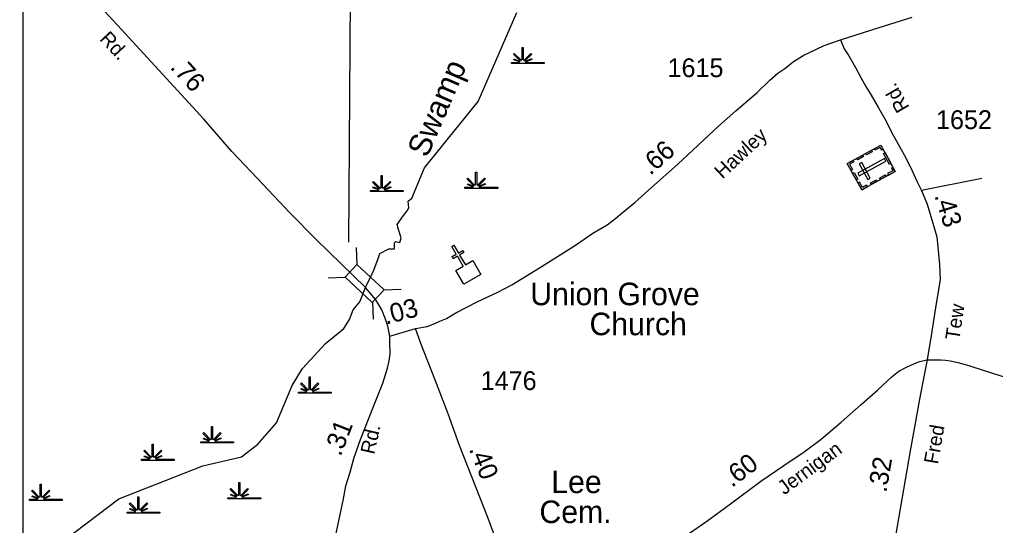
# Model space of a CAD drawing. Extents: x 2093524 to 2270757, y 289120 to 570408.
# Drawn here: x 2122806 to 2129291, y 541732 to 545096 of the extents above; entities that cross this region are included whole.
import ezdxf

# ---------------------------------------------------------------- set-up
doc = ezdxf.new("R2010")
doc.units = 0
for name, color, linetype in [('Exist Cultural Cemetery CELL', 7, 'Continuous'), ('Exist Cultural Church CELL', 7, 'Continuous'), ('Exist Cultural Church Label', 7, 'Continuous'), ('Exist Hydrographic Creek Single Shore', 7, 'Continuous'), ('Exist Hydrographic Creek Single Shore Label', 7, 'Continuous'), ('Exist Hydrographic Swamp CELL', 7, 'Continuous'), ('Exist Road Non-System Type 51', 7, 'Continuous'), ('Exist Road Secondary Mileage Hundredths English Label', 7, 'Continuous'), ('Exist Road Secondary Structure Standard Bridge CELL', 7, 'Continuous'), ('Exist Road Secondary Structure Standard Bridge Number Label', 7, 'Continuous'), ('Exist Road Secondary Type 51 Attributed', 7, 'Continuous'), ('Exist Road Secondary Type 51 Label', 7, 'Continuous'), ('Exist Road Secondary Type 51 Number Label', 7, 'Continuous'), ('Map Preparation Inset Cut Line', 7, 'Continuous')]:
    doc.layers.add(name, color=color, linetype=linetype)

msp = doc.modelspace()

# ---------------------------------------------------------------- linework, layer by layer
at = {"layer": 'Exist Cultural Cemetery CELL'}
for points in [[(2128402.1, 543964.2), (2128306.5, 544138.8), (2128529.8, 544261.2), (2128625.4, 544086.6)], [(2128545.7, 544232.1), (2128535.6, 544226.6), (2128525.1, 544245.9), (2128489.6, 544226.5), (2128484.3, 544236.2), (2128529.8, 544261.2)], [(2128414, 544184.8), (2128376, 544164), (2128370.6, 544174), (2128408.6, 544194.8)], [(2128471.9, 544216.5), (2128433.9, 544195.7), (2128428.4, 544205.6), (2128466.4, 544226.5)], [(2128587.8, 544131.4), (2128547, 544205.9), (2128557, 544211.3), (2128597.8, 544136.9)], [(2128344.5, 544159.7), (2128349.9, 544149.8), (2128321.7, 544134.3), (2128341.2, 544098.7), (2128331.4, 544093.4), (2128306.5, 544138.9)], [(2128375.4, 544073.9), (2128384.4, 544057.5), (2128562.3, 544155), (2128553.3, 544171.3)], [(2128442.2, 544032.7), (2128458.6, 544041.7), (2128402, 544144.9), (2128385.6, 544136)], [(2128609.5, 544115.5), (2128599.4, 544110), (2128610, 544090.7), (2128574.6, 544071.3), (2128579.9, 544061.6), (2128625.4, 544086.5)], [(2128366.6, 544029.2), (2128341.7, 544074.6), (2128351.6, 544080.1), (2128376.5, 544034.7)], [(2128564.1, 544052.9), (2128526.1, 544032.1), (2128520.7, 544042.1), (2128558.6, 544062.9)], [(2128440.1, 543985), (2128434.7, 543995), (2128406.4, 543979.5), (2128386.9, 544015.1), (2128377.2, 544009.7), (2128402.1, 543964.2)], [(2128505.2, 544020.6), (2128467.2, 543999.8), (2128461.7, 544009.8), (2128499.7, 544030.6)]]:
    msp.add_lwpolyline(points, close=True, dxfattribs=at)
at = {"layer": 'Exist Cultural Church CELL'}
msp.add_lwpolyline([(2125705.4, 543427.3), (2125754.5, 543456.1), (2125716.1, 543521.9), (2125688.4, 543505.7), (2125680.4, 543519.5), (2125708, 543535.6), (2125677.6, 543587.5), (2125691.4, 543595.6), (2125721.8, 543543.7), (2125749.4, 543559.9), (2125757.5, 543546.1), (2125729.9, 543529.9), (2125768.3, 543464.2), (2125818.2, 543493.3), (2125871.9, 543401.4), (2125759.2, 543335.4)], close=True, dxfattribs=at)
at = {"layer": 'Exist Hydrographic Creek Single Shore'}
for points in [[(2125104.5, 543314.5), (2125159.8, 543429), (2125188.7, 543506.4), (2125199.5, 543540.7), (2125258.9, 543571.3), (2125298.5, 543571.3), (2125298.5, 543610.9), (2125307.5, 543619.9), (2125332.7, 543614.5), (2125341.7, 543645.1), (2125323.7, 543699.1), (2125314.7, 543733.3), (2125357.9, 543792.8), (2125381.3, 543825.2), (2125392.1, 543845), (2125388.5, 543888.2), (2125412, 543908), (2125497.7, 544109.8), (2125853.9, 544552.1), (2126109.8, 545143.9)], [(2122512.8, 540905.8), (2122811.7, 541122.9), (2123100.9, 541632.1), (2123465.9, 541910.1), (2124023.8, 542128.5), (2124281.8, 542188.9), (2124389.8, 542272.1), (2124513.9, 542413.9), (2124617.8, 542661.9), (2124686.2, 542775.3), (2124839.3, 542942.8), (2124961.7, 543041.8), (2124997.8, 543101.3), (2125023, 543166.1), (2125068, 543220.1), (2125104.5, 543314.5)]]:
    msp.add_lwpolyline(points, dxfattribs=at)
at = {"layer": 'Exist Hydrographic Swamp CELL'}
for points in [[(2126074.2, 544810.2), (2126126.8, 544810.3), (2126128.8, 544813.9), (2126090.5, 544828.7), (2126093.4, 544833.9), (2126131.2, 544818.2), (2126132.8, 544821), (2126088.3, 544865.6), (2126093.5, 544870.7), (2126138.7, 544825.2), (2126145.1, 544827.6), (2126145.1, 544910.7), (2126152.3, 544910.7), (2126152.3, 544827.6), (2126158.6, 544825.2), (2126204, 544870.7), (2126209.1, 544865.6), (2126164.7, 544821), (2126166.6, 544817.4), (2126207.5, 544836), (2126210, 544831), (2126169, 544813.2), (2126170.6, 544810.3), (2126291.7, 544810.2), (2126291.7, 544803.1), (2126074.2, 544803.1)], [(2125138, 543959.2), (2125190.7, 543959.2), (2125192.7, 543962.8), (2125154.4, 543977.7), (2125157.3, 543982.9), (2125195, 543967.1), (2125196.6, 543970), (2125152.2, 544014.6), (2125157.3, 544019.7), (2125202.6, 543974.2), (2125208.9, 543976.6), (2125208.9, 544059.7), (2125216.2, 544059.7), (2125216.2, 543976.6), (2125222.5, 543974.2), (2125267.8, 544019.7), (2125272.9, 544014.6), (2125228.5, 543970), (2125230.5, 543966.4), (2125271.4, 543985), (2125273.8, 543980), (2125232.9, 543962.2), (2125234.5, 543959.2), (2125355.5, 543959.2), (2125355.5, 543952.1), (2125138, 543952.1)], [(2125765.7, 543980.4), (2125818.3, 543980.5), (2125820.3, 543984.1), (2125782, 543999), (2125784.9, 544004.1), (2125822.7, 543988.4), (2125824.3, 543991.3), (2125779.8, 544035.8), (2125785, 544041), (2125830.3, 543995.5), (2125836.6, 543997.9), (2125836.6, 544080.9), (2125843.8, 544080.9), (2125843.8, 543997.9), (2125850.1, 543995.5), (2125895.5, 544041), (2125900.6, 544035.8), (2125856.2, 543991.3), (2125858.2, 543987.7), (2125899, 544006.3), (2125901.5, 544001.3), (2125860.5, 543983.4), (2125862.1, 543980.5), (2125983.2, 543980.4), (2125983.2, 543973.3), (2125765.7, 543973.3)], [(2124659.3, 542618.8), (2124711.9, 542618.9), (2124713.9, 542622.5), (2124675.7, 542637.3), (2124678.6, 542642.5), (2124716.3, 542626.8), (2124717.9, 542629.6), (2124673.5, 542674.2), (2124678.6, 542679.3), (2124723.9, 542633.8), (2124730.2, 542636.2), (2124730.2, 542719.3), (2124737.5, 542719.3), (2124737.5, 542636.2), (2124743.8, 542633.8), (2124789.1, 542679.3), (2124794.2, 542674.2), (2124749.8, 542629.6), (2124751.8, 542626), (2124792.7, 542644.6), (2124795.1, 542639.6), (2124754.2, 542621.8), (2124755.8, 542618.9), (2124876.8, 542618.8), (2124876.8, 542611.7), (2124659.3, 542611.7)], [(2124010.4, 542289), (2124063, 542289.1), (2124065, 542292.7), (2124026.8, 542307.5), (2124029.7, 542312.7), (2124067.4, 542297), (2124069, 542299.9), (2124024.6, 542344.4), (2124029.7, 542349.5), (2124075, 542304), (2124081.3, 542306.4), (2124081.3, 542389.5), (2124088.6, 542389.5), (2124088.5, 542306.4), (2124094.9, 542304), (2124140.2, 542349.5), (2124145.3, 542344.4), (2124100.9, 542299.9), (2124102.9, 542296.3), (2124143.8, 542314.9), (2124146.2, 542309.8), (2124105.3, 542292), (2124106.9, 542289.1), (2124227.9, 542289), (2124227.9, 542281.9), (2124010.4, 542281.9)], [(2123616.8, 542172), (2123669.4, 542172.1), (2123671.4, 542175.7), (2123633.2, 542190.5), (2123636.1, 542195.7), (2123673.8, 542180), (2123675.4, 542182.8), (2123631, 542227.4), (2123636.1, 542232.5), (2123681.4, 542187), (2123687.7, 542189.4), (2123687.7, 542272.5), (2123695, 542272.5), (2123694.9, 542189.4), (2123701.3, 542187), (2123746.6, 542232.5), (2123751.7, 542227.4), (2123707.3, 542182.8), (2123709.3, 542179.2), (2123750.2, 542197.8), (2123752.6, 542192.8), (2123711.7, 542175), (2123713.3, 542172.1), (2123834.3, 542172), (2123834.3, 542164.9), (2123616.8, 542164.9)], [(2122872.1, 541906), (2122924.8, 541906.1), (2122926.8, 541909.7), (2122888.5, 541924.6), (2122891.4, 541929.8), (2122929.2, 541914), (2122930.8, 541916.9), (2122886.3, 541961.4), (2122891.5, 541966.6), (2122936.7, 541921.1), (2122943.1, 541923.5), (2122943.1, 542006.5), (2122950.3, 542006.5), (2122950.3, 541923.5), (2122956.6, 541921.1), (2123001.9, 541966.6), (2123007.1, 541961.4), (2122962.6, 541916.9), (2122964.6, 541913.3), (2123005.5, 541931.9), (2123008, 541926.9), (2122967, 541909), (2122968.6, 541906.1), (2123089.7, 541906), (2123089.7, 541898.9), (2122872.1, 541898.9)], [(2124191.2, 541916.7), (2124243.9, 541916.8), (2124245.9, 541920.4), (2124207.6, 541935.2), (2124210.5, 541940.4), (2124248.3, 541924.7), (2124249.9, 541927.5), (2124205.4, 541972.1), (2124210.6, 541977.2), (2124255.8, 541931.7), (2124262.2, 541934.1), (2124262.2, 542017.2), (2124269.4, 542017.2), (2124269.4, 541934.1), (2124275.7, 541931.7), (2124321, 541977.2), (2124326.2, 541972.1), (2124281.7, 541927.5), (2124283.7, 541923.9), (2124324.6, 541942.5), (2124327.1, 541937.5), (2124286.1, 541919.7), (2124287.7, 541916.8), (2124408.8, 541916.7), (2124408.8, 541909.6), (2124191.2, 541909.6)], [(2123521.1, 541820.9), (2123573.7, 541821), (2123575.7, 541824.6), (2123537.4, 541839.5), (2123540.3, 541844.7), (2123578.1, 541828.9), (2123579.7, 541831.8), (2123535.2, 541876.3), (2123540.4, 541881.5), (2123585.6, 541836), (2123592, 541838.4), (2123592, 541921.4), (2123599.2, 541921.4), (2123599.2, 541838.4), (2123605.5, 541836), (2123650.8, 541881.5), (2123656, 541876.3), (2123611.5, 541831.8), (2123613.5, 541828.2), (2123654.4, 541846.8), (2123656.9, 541841.8), (2123615.9, 541823.9), (2123617.5, 541821), (2123738.6, 541820.9), (2123738.6, 541813.8), (2123521.1, 541813.8)]]:
    msp.add_lwpolyline(points, close=True, dxfattribs=at)
at = {"layer": 'Exist Road Non-System Type 51'}
msp.add_line((2129199.6, 544039.4), (2128800, 543959.5), dxfattribs=at)
at = {"layer": 'Exist Road Secondary Structure Standard Bridge CELL'}
for p, q in [((2125043.9, 543581.1), (2125047.9, 543468)), ((2124855.8, 543379.3), (2124968.9, 543383.3)), ((2125228.8, 543298.6), (2125341.9, 543302.5)), ((2125151.7, 543215.8), (2125155.6, 543102.7))]:
    msp.add_line(p, q, dxfattribs=at)
msp.add_lwpolyline([(2125047.9, 543468), (2125229.2, 543299), (2125150.2, 543214.3), (2124968.9, 543383.3)], close=True, dxfattribs=at)
at = {"layer": 'Exist Road Secondary Structure Standard Bridge Number Label'}
msp.add_line((2124995.1, 543615.4), (2125009.5, 546064.5), dxfattribs=at)
at = {"layer": 'Exist Road Secondary Type 51 Attributed'}
msp.add_line((2125265.8, 542991.3), (2125436.3, 543040.9), dxfattribs=at)
for points in [[(2125104.5, 543314.5), (2124944.2, 543472.3), (2124862.6, 543550.2), (2124776.9, 543634.3), (2124602.1, 543811), (2124386.2, 544040.2), (2124215.8, 544217.7), (2124030.2, 544433.4), (2123456.8, 545058.8), (2123104.5, 545439.9), (2122805.2, 545771.8), (2122637.2, 545967.2)], [(2128260.3, 544962.2), (2128517.9, 545043), (2128737.2, 545112.6)], [(2125436.3, 543040.9), (2125514.2, 543055.7), (2125564.6, 543074.7), (2125598.9, 543090), (2125643.3, 543109.1), (2125706, 543145.8), (2125847.4, 543219), (2125984.7, 543284.2), (2126077.7, 543332.3), (2126261.9, 543444.6), (2126501, 543595.8), (2126616.6, 543675.4), (2126709.7, 543731.6), (2126768.5, 543774.4), (2126811.3, 543811.5), (2126894.6, 543879.8), (2127004.6, 543979.6), (2127179.7, 544134.1), (2127450.8, 544386.6), (2127566.8, 544490.2), (2127707.3, 544611.4), (2127790.9, 544693.7), (2127845.8, 544738.6), (2127890.5, 544771.7), (2127949.4, 544816.5), (2128018.2, 544859.1), (2128101, 544899.4), (2128153.5, 544924.4), (2128260.3, 544962.2)], [(2128260.3, 544962.2), (2128285, 544901.7), (2128316.1, 544855.1), (2128360.5, 544776.2), (2128397.2, 544711.5), (2128430, 544650.8), (2128464.8, 544592.2), (2128513.1, 544509.2), (2128565.3, 544420.2), (2128599.9, 544347.5), (2128654, 544252.4), (2128696.4, 544177.5), (2128736.7, 544090.7), (2128771.2, 544016.1), (2128800, 543959.5), (2128836.2, 543868.8), (2128875.7, 543742), (2128901.8, 543651.5), (2128920.1, 543467.1), (2128924.1, 543365.1), (2128896.9, 543207.6), (2128866.9, 543008.3), (2128837.4, 542832.9)], [(2125265.8, 542991.3), (2125253.6, 543058.1), (2125238.2, 543104.4), (2125212.5, 543166.1), (2125173.9, 543232.2), (2125104.5, 543314.5)], [(2126264.6, 541044.7), (2126207.9, 541105), (2126178.2, 541154.6), (2126151.2, 541198.7), (2126121.5, 541256.3), (2126086.4, 541336.4), (2126018.8, 541510.2), (2125918, 541783.9), (2125728.9, 542263.9), (2125654.2, 542474.6), (2125565, 542704.2), (2125473.2, 542941.9), (2125436.3, 543040.9)], [(2124843.8, 541412.1), (2124905.9, 541658.8), (2124958.1, 541908.2), (2124975.3, 541995.5), (2125002.3, 542087.4), (2125027.5, 542176.5), (2125071.6, 542302.6), (2125158, 542523.2), (2125220.2, 542678.1), (2125251.7, 542777.1), (2125262.5, 542827.5), (2125267.9, 542872.5), (2125267.5, 542954.4), (2125265.8, 542991.3)], [(2126264.6, 541044.7), (2126524, 541183.4), (2126649.7, 541247.1), (2126748.9, 541309.1), (2126866.6, 541392.7), (2127094, 541562.1), (2127230, 541661.3), (2127374, 541760.4), (2127530.2, 541875.3), (2127731.3, 542027.2), (2127885.3, 542130.1), (2128019.2, 542221.4), (2128132.8, 542305.1), (2128265.1, 542418.4), (2128399.4, 542535.7), (2128509.4, 542633.5), (2128605.2, 542721.6), (2128649.9, 542758.7), (2128700.4, 542785.6), (2128748.9, 542806.7), (2128785.2, 542821.9), (2128837.4, 542832.9)], [(2128837.4, 542832.9), (2128792.9, 542607.8), (2128725.2, 542229.2), (2128540.6, 541161.5)], [(2128837.4, 542832.9), (2128879.4, 542834), (2128930.2, 542834.1), (2128958.7, 542831.1), (2128991.5, 542827.7), (2129041.7, 542816.5), (2129114.6, 542795.3), (2129223.3, 542759.9), (2129355.9, 542717.5)]]:
    msp.add_lwpolyline(points, dxfattribs=at)
at = {"layer": 'Map Preparation Inset Cut Line'}
msp.add_lwpolyline([(2141792.3, 534352.7), (2122830.6, 534352.7), (2122830.6, 549698.5), (2141792.3, 549698.5)], close=True, dxfattribs=at)

# ---------------------------------------------------------------- texts
at = {"layer": 'Exist Cultural Church Label'}
for s, p in [('Union Grove', (2126199.7, 543196.5)), ('Church', (2126593.6, 542997)), ('Lee', (2126339.5, 541947.2)), ('Cem.', (2126260.7, 541747.7))]:
    msp.add_text(s, height=150, dxfattribs=at).set_placement(p)
at = {"layer": 'Exist Hydrographic Creek Single Shore Label'}
msp.add_text('Swamp', height=150, rotation=66.73344, dxfattribs=at).set_placement((2125515.3, 544171.8))
at = {"layer": 'Exist Road Secondary Mileage Hundredths English Label'}
for s, rotation, p in [('.76', 312.51619, (2123801.1, 544775.7)), ('.66', 41.42416, (2126996.9, 544056.1)), ('.43', 287.30294, (2128883.9, 543925.9)), ('.03', 14.79182, (2125240.2, 543066.4)), ('.31', 68.56738, (2124938.9, 542186.4)), ('.40', 291.73968, (2125791.3, 542240.5)), ('.60', 37.06547, (2127539.7, 541980.9)), ('.32', 80.18927, (2128565.6, 541946.7))]:
    msp.add_text(s, height=125, rotation=rotation, dxfattribs=at).set_placement(p)
at = {"layer": 'Exist Road Secondary Type 51 Label'}
for s, rotation, p in [('Rd.', 312.75126, (2123333.3, 544963.4)), ('Rd.', 120.19599, (2128722.5, 544512.3)), ('Hawley', 42.96562, (2127477, 544031.6)), ('Tew', 81.43976, (2129050.3, 542959.9)), ('Rd.', 77.40696, (2125162.6, 542200.2)), ('Fred', 80.18927, (2128908.5, 542135.3)), ('Jernigan', 36.38311, (2127887.7, 541931.5))]:
    msp.add_text(s, height=95, rotation=rotation, dxfattribs=at).set_placement(p)
at = {"layer": 'Exist Road Secondary Type 51 Number Label'}
for s, p in [('1615', (2127111.8, 544713.2)), ('1652', (2128895.8, 544367.8)), ('1476', (2125870, 542632.5))]:
    msp.add_text(s, height=125, dxfattribs=at).set_placement(p)

doc.saveas('drawing.dxf')
